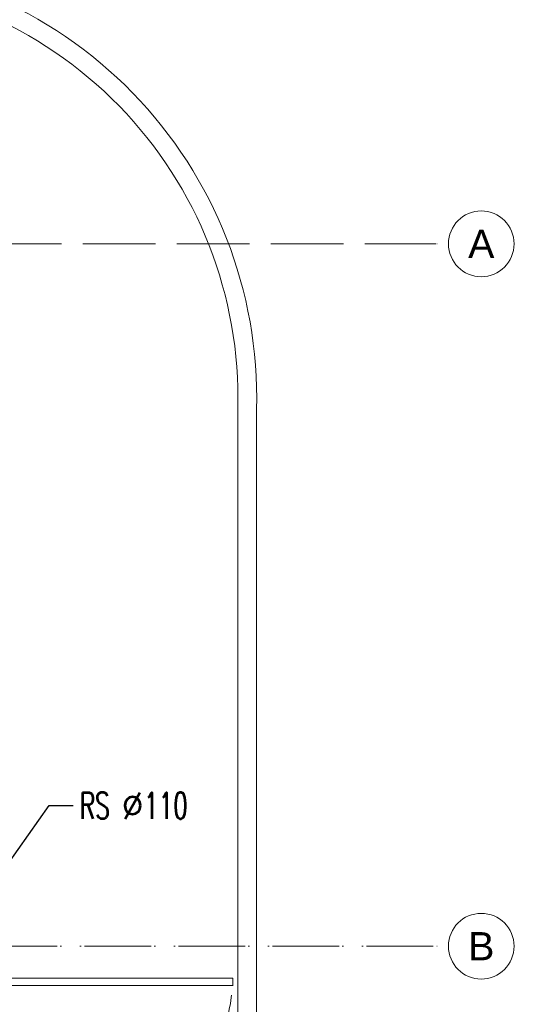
# Model space of a CAD drawing. Header units: millimetres. Extents: x -4835 to 23023, y -15404 to 3906.
# Tile 317 of 409: x 19564 to 19829, y -8271 to -7747. Entities that reach past the tile are written whole.
import ezdxf

# ---------------------------------------------------------------- set-up
doc = ezdxf.new("R2010")
doc.units = ezdxf.units.MM
doc.linetypes.add('DASH', pattern=[0.75, 0.5, -0.25])
doc.linetypes.add('DASHDOT', pattern=[1, 0.5, -0.25, 0, -0.25])
doc.layers.get('0').update_dxf_attribs({"lineweight": 9})
for name, color, linetype, lineweight in [('-AGP1_OSIE', 2, 'DASHDOT', 9), ('_A_OPISY', 7, 'Continuous', 9), ('MEBLE PKN', 150, 'Continuous', 9)]:
    doc.layers.add(name, color=color, linetype=linetype, lineweight=lineweight)
doc.layers.add('a___wymiary', color=7, linetype='Continuous', lineweight=5, true_color=0x666666)
doc.styles.add('GENERATED_STYLE_2', font='ARIAL.TTF', dxfattribs={"width": 0.999153})
doc.styles.get("Standard").update_dxf_attribs({"font": 'arial.ttf'})
doc.dimstyles.new('GENERATED_STYLE__85', dxfattribs={"dimtxt": 0.18, "dimasz": 4.56, "dimexe": 0.18, "dimexo": 0.0625, "dimgap": 0.09, "dimtad": 0, "dimtih": 1, "dimtoh": 1, "dimdec": 4, "dimzin": 0, "dimdsep": 46, "dimtxsty": 'Standard', "dimcen": 0.09, "dimadec": 0, "dimazin": 0, "dimtfac": 1, "dimtdec": 4, "dimtmove": 0, "dimatfit": 3, "dimldrblk": 'ARROWHEAD_5', "dimfxl": 1, "dimtolj": 1, "dimtzin": 0, "dimarcsym": 0})

# ---------------------------------------------------------------- blocks, each defined once
blk = doc.blocks.new('ARROWHEAD_5')
at = {"linetype": 'Continuous'}
blk.add_line((0, 0), (-1, 0), dxfattribs=at)
blk.add_solid([(-1, 0.2679), (0, 0), (-1, -0.2679), (-1, 0.2679)], dxfattribs=at)
blk = doc.blocks.new('DRZWI 003')
at = {"linetype": 'Continuous', "lineweight": 20}
for p, q in [((0, -5), (0, 0)), ((0, 0), (6, 0)), ((6, 0), (6, -2)), ((2, -5), (0, -5)), ((6, -2), (2, -2)), ((2, -2), (2, -5)), ((0, -130), (0, -125)), ((0, -125), (2, -125)), ((2, -125), (2, -128)), ((6, -130), (0, -130)), ((2, -128), (6, -128)), ((6, -128), (6, -130))]:
    blk.add_line(p, q, dxfattribs=at)
at = {"linetype": 'Continuous', "lineweight": 18}
for p, q in [((6, -2), (132, -2)), ((6, -6), (6, -2)), ((132, -2), (132, -6)), ((132, -6), (6, -6))]:
    blk.add_line(p, q, dxfattribs=at)
at = {"linetype": 'DASH', "lineweight": 18, "ltscale": 20}
blk.add_arc((0.92, 6.6), 131.6, 269.5646, 354.5056, dxfattribs=at)
blk = doc.blocks.new('ghfffff')
at = {"layer": 'a___wymiary', "xscale": -1}
blk.add_blockref('DRZWI 003', (-2986.51, 9190.84), dxfattribs=at)
blk = doc.blocks.new('SIATKA MODULARNA')
at = {"layer": '-AGP1_OSIE', "color": 8, "ltscale": 50, "true_color": 0x787878}
for p, q in [((-214.82, 0), (1231.62, 0)), ((-152.78, 0), (1229.9, 0)), ((-214.82, -374), (1231.62, -374)), ((-154.28, -374), (1231.62, -374))]:
    blk.add_line(p, q, dxfattribs=at)
at = {"layer": '-AGP1_OSIE', "color": 8, "linetype": 'ByBlock', "true_color": 0x787878}
for centre in [(1249.12, 0), (1249.12, -374)]:
    blk.add_ellipse(centre, major_axis=(12.37, 12.37), ratio=1, start_param=5.497787, end_param=11.780972, dxfattribs=at)
at = {"layer": '-AGP1_OSIE', "color": 8, "linetype": 'ByBlock', "lineweight": 25, "true_color": 0x787878, "char_height": 15, "attachment_point": 5, "style": 'GENERATED_STYLE_2'}
for s, insert in [('A', (1249.12, 0)), ('B', (1249.12, -374))]:
    blk.add_mtext(s, dxfattribs=dict(at, insert=insert))

msp = doc.modelspace()

# ---------------------------------------------------------------- linework, layer by layer
at = {"lineweight": 13}
for points in [[(19456.971, -9642.9014), (18645.601, -9642.7773, -0.41421226), (18412.1368, -9409.2426), (18412.743, -7948.7643, -0.41867589), (18654.3186, -7713.523), (19457.538, -7715.5392, -0.42168661), (19690.5068, -7954.2228), (19690.5068, -9409.4378, -0.4142128)], [(19456.9726, -9632.9014), (18645.6026, -9632.7773, -0.41421053), (18422.1368, -9409.2454), (18422.743, -7948.7951, -0.41876), (18654.2007, -7723.5227), (19457.5287, -7725.5392, -0.42186926), (19680.5068, -7954.0972), (19680.5068, -9409.437, -0.41421179)]]:
    msp.add_lwpolyline(points, format="xyb", close=True, dxfattribs=at)

# ---------------------------------------------------------------- block references
at = {"layer": 'a___wymiary', "xscale": -1}
msp.add_blockref('ghfffff', (16559.3432, -17446.0455), dxfattribs=at)
at = {"layer": 'MEBLE PKN'}
msp.add_blockref('SIATKA MODULARNA', (18561.148, -7866.2053), dxfattribs=at)

# ---------------------------------------------------------------- texts
at = {"layer": '_A_OPISY', "insert": (19596.1896, -8165.3021), "char_height": 14.000001, "width": 257.433947, "attachment_point": 4}
msp.add_mtext('{\\Fromans|c238;\\W0.65;RS \\Fsimplex|c238;\\W1;%%C\\Fromans|c238;\\W0.65;110}', dxfattribs=at)

# ---------------------------------------------------------------- leaders
at = {"layer": '_A_OPISY', "annotation_type": 0, "has_hookline": 1, "hookline_direction": 0, "text_width": 63.1173}
msp.add_leader([(19539.2554, -8222.9251), (19579.8823, -8165.3021), (19592.7556, -8165.3021)], dimstyle='GENERATED_STYLE__85', dxfattribs=at)

doc.saveas('drawing.dxf')
